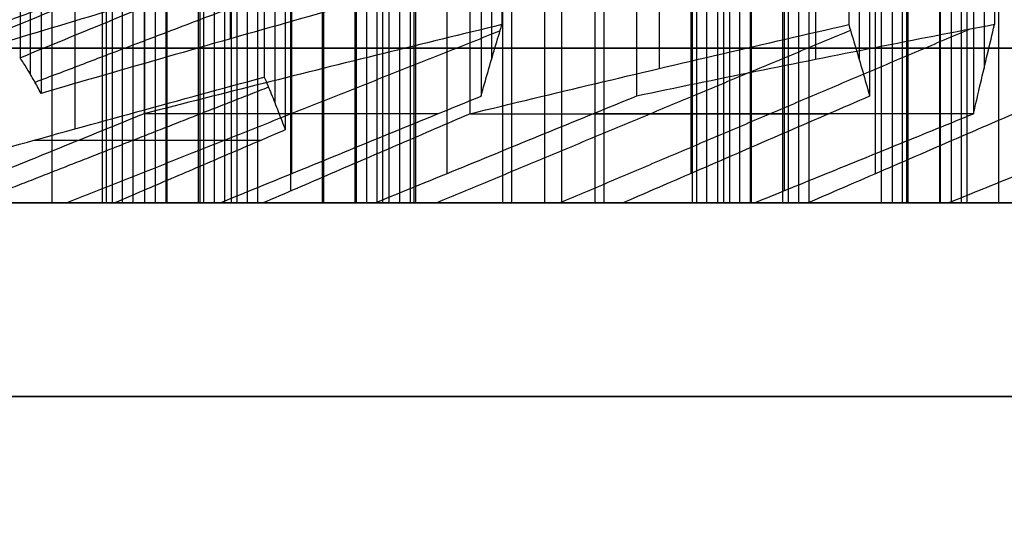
# Model space of a CAD drawing. Header units: centimetres. Extents: x -3.6 to 3.6, y -2.3 to 5.7.
# Tile 554 of 656: x -0.5054 to -0.4418, y -1.0261 to -0.9932. Entities that reach past the tile are written whole.
import ezdxf

# ---------------------------------------------------------------- set-up
doc = ezdxf.new("R2010")
doc.units = ezdxf.units.CM
doc.layers.add('Default', color=7, linetype='Continuous', true_color=0x000000)

# ---------------------------------------------------------------- blocks, each defined once
blk = doc.blocks.new('1239X20')
at = {"layer": 'Default'}
for points in [[(-6.98209, 11.63085, -12.13468), (-6.5899, 11.03232, -12.24014), (-5.82124, 9.83014, -12.4822), (-4.71, 8.01986, -12.94249), (-3.99533, 6.81769, -13.31485), (-3.64343, 6.21915, -13.5176)], [(-6.98209, 11.63085, 12.13468), (-6.58989, 11.03231, 12.24015), (-5.82123, 9.83012, 12.4822), (-4.70999, 8.01984, 12.94249), (-3.99533, 6.81768, 13.31485), (-3.64343, 6.21915, 13.5176)]]:
    blk.add_open_spline(points, degree=3, dxfattribs=at)
blk = doc.blocks.new('1838121314')
at = {"layer": 'Default'}
for p, q in [((-4.91772, 12.45605, -1.65634), (-4.91772, 12.98814, -1.65634)), ((-4.74914, 12.97473, 2.18101), (-4.74914, 12.44264, 2.18101)), ((-4.53986, 12.97473, 2.58858), (-4.53986, 12.44264, 2.58858)), ((-4.51171, 12.97473, -2.63735), (-4.51171, 12.44264, -2.63735)), ((-5.0468, 12.43292, -1.4562), (-5.0468, 12.96501, -1.4562)), ((-4.85792, 12.96896, 1.96915), (-4.85792, 12.43687, 1.96915)), ((-4.64079, 12.96896, -2.43721), (-4.64079, 12.43687, -2.43721)), ((-4.43108, 12.96896, 2.80044), (-4.43108, 12.43687, 2.80044)), ((-4.88912, 12.94694, -2.05219), (-4.88912, 12.41485, -2.05219)), ((-5.01821, 12.92994, -1.85205), (-5.01821, 12.39785, -1.85205)), ((-4.87822, 12.90108, 2.38115), (-4.87822, 12.36899, 2.38115)), ((-4.77773, 12.36899, 2.57686), (-4.77773, 12.90108, 2.57686)), ((-4.62049, 12.90108, -2.84921), (-4.62049, 12.36899, -2.84921)), ((-4.50125, 12.36899, -3.03409), (-4.50125, 12.90108, -3.03409)), ((-4.87866, 12.3579, -2.44893), (-4.87866, 12.88999, -2.44893)), ((-4.56017, 12.88999, 3.00058), (-4.56017, 12.3579, 3.00058)), ((-4.99791, 12.8798, -2.26405), (-4.99791, 12.35, -2.26405)), ((-4.45968, 12.35, 3.19629), (-4.45968, 12.8798, 3.19629)), ((-4.98745, 12.35, -2.66079), (-4.98745, 12.875, -2.66079)), ((-4.96617, 12.35, 3.98159), (-4.96617, 12.875, 3.98159)), ((-4.95885, 12.875, -3.05664), (-4.95885, 12.35, -3.05664)), ((-4.93855, 12.875, -3.46864), (-4.93855, 12.35, -3.46864)), ((-4.93758, 12.875, 3.58574), (-4.93758, 12.35, 3.58574)), ((-4.92809, 12.35, -3.86538), (-4.92809, 12.875, -3.86538)), ((-4.91728, 12.875, 3.17374), (-4.91728, 12.35, 3.17374)), ((-4.90682, 12.35, 2.777), (-4.90682, 12.875, 2.777)), ((-4.85836, 12.35, -2.86093), (-4.85836, 12.875, -2.86093)), ((-4.85739, 12.35, 4.19345), (-4.85739, 12.875, 4.19345)), ((-4.83709, 12.35, 3.78145), (-4.83709, 12.875, 3.78145)), ((-4.82977, 12.875, -3.25678), (-4.82977, 12.35, -3.25678)), ((-4.8193, 12.35, -3.65352), (-4.8193, 12.875, -3.65352)), ((-4.80849, 12.875, 3.3856), (-4.80849, 12.35, 3.3856)), ((-4.799, 12.35, -4.06552), (-4.799, 12.875, -4.06552)), ((-4.79803, 12.35, 2.98886), (-4.79803, 12.875, 2.98886)), ((-4.61952, 12.875, 4.20517), (-4.61952, 12.35, 4.20517)), ((-4.61003, 12.35, -3.24595), (-4.61003, 12.875, -3.24595)), ((-4.59922, 12.875, 3.79317), (-4.59922, 12.35, 3.79317)), ((-4.58876, 12.35, 3.39643), (-4.58876, 12.875, 3.39643)), ((-4.58144, 12.875, -3.6418), (-4.58144, 12.35, -3.6418)), ((-4.56113, 12.875, -4.0538), (-4.56113, 12.35, -4.0538)), ((-4.55067, 12.35, -4.45054), (-4.55067, 12.875, -4.45054)), ((-4.49044, 12.875, 4.00503), (-4.49044, 12.35, 4.00503)), ((-4.48095, 12.35, -3.44609), (-4.48095, 12.875, -3.44609)), ((-4.47998, 12.35, 3.60829), (-4.47998, 12.875, 3.60829)), ((-4.45235, 12.875, -3.84194), (-4.45235, 12.35, -3.84194)), ((-4.44189, 12.35, -4.23868), (-4.44189, 12.875, -4.23868)), ((-4.42159, 12.35, -4.65068), (-4.42159, 12.875, -4.65068)), ((-5.30608, 12.35, -3.2685), (-4.82919, 12.35, -3.2685)), ((-5.28481, 12.35, 3.37388), (-4.80792, 12.35, 3.37388)), ((-5.22724, 12.35, 2.20568), (-5.01708, 12.35, 2.20568)), ((-5.04636, 12.35, 3.6416), (-5.04636, 12.35, 3.10616)), ((-4.9859, 12.35, -2.69225), (-4.77367, 12.35, -2.69225)), ((-4.96675, 12.35, 3.99331), (-4.48986, 12.35, 3.99331)), ((-4.92867, 12.35, -3.85366), (-4.45177, 12.35, -3.85366)), ((-4.90953, 12.35, 2.83204), (-4.69209, 12.35, 2.83204)), ((-4.82928, 12.35, -2.59117), (-4.82928, 12.35, -2.87586)), ((-4.74659, 12.35, 3.02204), (-4.74659, 12.35, 2.73971)), ((-4.72831, 12.35, 4.26103), (-4.72831, 12.35, 3.72559)), ((-4.69022, 12.35, -3.58594), (-4.69022, 12.35, -4.12137)), ((-4.60808, 12.35, -3.28564), (-4.38643, 12.35, -3.28564)), ((-4.59081, 12.35, 3.4381), (-4.26797, 12.35, 3.4381)), ((-4.55125, 12.35, -4.43882), (-4.07436, 12.35, -4.43882)), ((-4.43912, 12.35, -3.21409), (-4.43912, 12.35, -3.46757))]:
    blk.add_line(p, q, dxfattribs=at)
at = {"layer": 'Default', "extrusion": (0, -1, 0)}
for centre, radius, start, end in [((0, 0, -12.45), 11.225, 93.014661, 273.014661), ((0, 0, -12.225), 10.5875, 90, 270)]:
    blk.add_arc(centre, radius, start, end, dxfattribs=at)
at = {"layer": 'Default', "extrusion": (0, 1, 0)}
for centre, radius, start, end in [((0, 0, 12.35), 5.48052, 335.63926, 340.71367), ((0, 0, 12.35), 5.48052, 21.03765, 26.02892), ((0, 0, 12.35), 5.48052, 328.32905, 333.32032), ((0, 0, 12.35), 5.48052, 28.32905, 33.32032), ((0.00004, -0.00003, 12.35), 5.48047, 321.03761, 326.02892), ((0, 0, 12.35), 5.48052, 35.63926, 40.71367)]:
    blk.add_arc(centre, radius, start, end, dxfattribs=at)
at = {"layer": 'Default'}
for points, degree in [([(-4.74237, 12.9973, 2.04368), (-4.74237, 12.73126, 2.04368), (-4.74237, 12.46521, 2.04368)], 2), ([(-4.51848, 12.9973, -2.50001), (-4.51848, 12.73126, -2.50001), (-4.51848, 12.46521, -2.50001)], 2), ([(-4.42431, 12.9973, 2.66311), (-4.42431, 12.73126, 2.66311), (-4.42431, 12.46521, 2.66311)], 2), ([(-5.05357, 12.97588, -1.31887), (-5.05357, 12.70984, -1.31887), (-5.05357, 12.44379, -1.31887)], 2), ([(-4.89589, 12.96343, -1.91485), (-4.89589, 12.69739, -1.91485), (-4.89589, 12.43134, -1.91485)], 2), ([(-5.04004, 12.95291, -1.59353), (-5.04004, 12.68686, -1.59353), (-5.04004, 12.42082, -1.59353)], 2), ([(-4.7559, 12.95112, 2.31835), (-4.7559, 12.68507, 2.31835), (-4.7559, 12.41903, 2.31835)], 2), ([(-4.65541, 12.95112, 2.51405), (-4.65541, 12.68507, 2.51405), (-4.65541, 12.41903, 2.51405)], 2), ([(-4.50494, 12.95112, -2.77468), (-4.50494, 12.68507, -2.77468), (-4.50494, 12.41903, -2.77468)], 2), ([(-4.97347, 12.93974, 1.89462), (-4.97347, 12.6737, 1.89462), (-4.97347, 12.40765, 1.89462)], 2), ([(-4.76311, 12.93974, -2.3744), (-4.76311, 12.6737, -2.3744), (-4.76311, 12.40765, -2.3744)], 2), ([(-4.43785, 12.93974, 2.93777), (-4.43785, 12.6737, 2.93777), (-4.43785, 12.40765, 2.93777)], 2), ([(-4.88235, 12.92929, -2.18952), (-4.88235, 12.66325, -2.18952), (-4.88235, 12.3972, -2.18952)], 2), ([(-5.03283, 12.35, 3.09921), (-5.03283, 12.6125, 3.09921), (-5.03283, 12.875, 3.09921)], 2), ([(-5.00054, 12.875, 2.44396), (-5.00054, 12.6125, 2.44396), (-5.00054, 12.35, 2.44396)], 2), ([(-4.99421, 12.875, -2.52346), (-4.99421, 12.6125, -2.52346), (-4.99421, 12.35, -2.52346)], 2), ([(-4.98068, 12.875, -2.79812), (-4.98068, 12.6125, -2.79812), (-4.98068, 12.35, -2.79812)], 2), ([(-4.97294, 12.35, 4.11892), (-4.97294, 12.6125, 4.11892), (-4.97294, 12.875, 4.11892)], 2), ([(-4.95941, 12.875, 3.84426), (-4.95941, 12.6125, 3.84426), (-4.95941, 12.35, 3.84426)], 2), ([(-4.93486, 12.35, -3.72805), (-4.93486, 12.6125, -3.72805), (-4.93486, 12.875, -3.72805)], 2), ([(-4.92132, 12.35, -4.00271), (-4.92132, 12.6125, -4.00271), (-4.92132, 12.875, -4.00271)], 2), ([(-4.91358, 12.875, 2.91433), (-4.91358, 12.6125, 2.91433), (-4.91358, 12.35, 2.91433)], 2), ([(-4.90005, 12.35, 2.63967), (-4.90005, 12.6125, 2.63967), (-4.90005, 12.875, 2.63967)], 2), ([(-4.83653, 12.875, -3.11944), (-4.83653, 12.6125, -3.11944), (-4.83653, 12.35, -3.11944)], 2), ([(-4.823, 12.35, -3.39411), (-4.823, 12.6125, -3.39411), (-4.823, 12.875, -3.39411)], 2), ([(-4.81526, 12.35, 3.52293), (-4.81526, 12.6125, 3.52293), (-4.81526, 12.875, 3.52293)], 2), ([(-4.80173, 12.875, 3.24827), (-4.80173, 12.6125, 3.24827), (-4.80173, 12.35, 3.24827)], 2), ([(-4.74184, 12.35, 4.26798), (-4.74184, 12.6125, 4.26798), (-4.74184, 12.875, 4.26798)], 2), ([(-4.73604, 12.35, -2.92373), (-4.73604, 12.6125, -2.92373), (-4.73604, 12.875, -2.92373)], 2), ([(-4.71477, 12.35, 3.71864), (-4.71477, 12.6125, 3.71864), (-4.71477, 12.875, 3.71864)], 2), ([(-4.70375, 12.35, -3.57899), (-4.70375, 12.6125, -3.57899), (-4.70375, 12.875, -3.57899)], 2), ([(-4.68248, 12.875, 3.06339), (-4.68248, 12.6125, 3.06339), (-4.68248, 12.35, 3.06339)], 2), ([(-4.67669, 12.875, -4.12832), (-4.67669, 12.6125, -4.12832), (-4.67669, 12.35, -4.12832)], 2), ([(-4.6168, 12.875, -3.10862), (-4.6168, 12.6125, -3.10862), (-4.6168, 12.35, -3.10862)], 2), ([(-4.60326, 12.875, -3.38328), (-4.60326, 12.6125, -3.38328), (-4.60326, 12.35, -3.38328)], 2), ([(-4.59553, 12.875, 3.53376), (-4.59553, 12.6125, 3.53376), (-4.59553, 12.35, 3.53376)], 2), ([(-4.58199, 12.35, 3.2591), (-4.58199, 12.6125, 3.2591), (-4.58199, 12.875, 3.2591)], 2), ([(-4.55744, 12.35, -4.31321), (-4.55744, 12.6125, -4.31321), (-4.55744, 12.875, -4.31321)], 2), ([(-4.54391, 12.35, -4.58787), (-4.54391, 12.6125, -4.58787), (-4.54391, 12.875, -4.58787)], 2), ([(-4.4972, 12.35, 4.14236), (-4.4972, 12.6125, 4.14236), (-4.4972, 12.875, 4.14236)], 2), ([(-4.48367, 12.35, 3.8677), (-4.48367, 12.6125, 3.8677), (-4.48367, 12.875, 3.8677)], 2), ([(-4.45912, 12.35, -3.7046), (-4.45912, 12.6125, -3.7046), (-4.45912, 12.875, -3.7046)], 2), ([(-4.44558, 12.35, -3.97927), (-4.44558, 12.6125, -3.97927), (-4.44558, 12.875, -3.97927)], 2), ([(-4.68687, 12.60648, 0.91756), (-4.92764, 12.51719, 0.9647), (-5.16841, 12.42789, 1.01184)], 2), ([(-4.57396, 12.60648, -1.3739), (-4.80892, 12.51719, -1.44448), (-5.04389, 12.42789, -1.51505)], 2), ([(-4.91411, 12.53861, 0.69003), (-4.94132, 12.52809, 0.70401), (-4.99572, 12.50705, 0.73194), (-5.07727, 12.47544, 0.77381), (-5.13159, 12.45435, 0.8017), (-5.15875, 12.44379, 0.81565)], 3), ([(-5.05357, 12.44379, -1.31887), (-5.02792, 12.45435, -1.30232), (-4.9766, 12.47544, -1.26922), (-4.89956, 12.50705, -1.21954), (-4.84817, 12.52809, -1.18639), (-4.82247, 12.53861, -1.16981)], 3), ([(-5.00107, 12.52275, 0.21966), (-5.02677, 12.51367, 0.20308), (-5.07815, 12.49544, 0.16994), (-5.15519, 12.46794, 0.12026), (-5.20651, 12.44948, 0.08715), (-5.23217, 12.44022, 0.0706)], 3), ([(-5.19988, 12.44022, -0.58465), (-5.17272, 12.44948, -0.5986), (-5.11839, 12.46794, -0.62649), (-5.03685, 12.49544, -0.66837), (-4.98245, 12.51367, -0.69629), (-4.95525, 12.52275, -0.71026)], 3), ([(-5.0065, 12.51858, 0.32995), (-5.23758, 12.43429, 0.34518), (-5.46866, 12.35, 0.36041)], 2), ([(-4.94983, 12.51859, -0.82013), (-5.17832, 12.4343, -0.85799), (-5.40681, 12.35, -0.89585)], 2), ([(-5.25924, 12.41729, 0.61994), (-5.23209, 12.4277, 0.606), (-5.17777, 12.44849, 0.57811), (-5.09623, 12.47964, 0.53624), (-5.04182, 12.50038, 0.5083), (-5.0146, 12.51073, 0.49433)], 3), ([(-4.94171, 12.51073, -0.98493), (-4.96742, 12.50038, -1.00151), (-5.01882, 12.47964, -1.03466), (-5.09585, 12.44849, -1.08435), (-5.14717, 12.4277, -1.11744), (-5.17281, 12.41729, -1.13399)], 3), ([(-5.17228, 12.42082, 1.09031), (-5.14664, 12.42871, 1.10686), (-5.09532, 12.44441, 1.13995), (-5.01829, 12.46767, 1.18964), (-4.96689, 12.48299, 1.22279), (-4.94118, 12.49059, 1.23937)], 3), ([(-4.7954, 12.49059, -1.71915), (-4.82261, 12.48299, -1.70517), (-4.87702, 12.46767, -1.67724), (-4.95857, 12.44441, -1.63536), (-5.01289, 12.42871, -1.60747), (-5.04004, 12.42082, -1.59353)], 3), ([(-4.74237, 12.46521, 2.04368), (-4.76808, 12.45901, 2.0271), (-4.81948, 12.44646, 1.99394), (-4.89651, 12.42728, 1.94426), (-4.94783, 12.41423, 1.91116), (-4.97347, 12.40765, 1.89462)], 3), ([(-4.76311, 12.40765, -2.3744), (-4.73596, 12.41423, -2.38834), (-4.68165, 12.42728, -2.41623), (-4.6001, 12.44646, -2.4581), (-4.54569, 12.45901, -2.48604), (-4.51848, 12.46521, -2.50001)], 3), ([(-4.7559, 12.41903, 2.31835), (-4.7544, 12.42438, 2.28786), (-4.7514, 12.43495, 2.22688), (-4.74689, 12.45034, 2.13532), (-4.74388, 12.46031, 2.07423), (-4.74237, 12.46521, 2.04368)], 3), ([(-4.42431, 12.46521, 2.66311), (-4.45002, 12.46031, 2.64653), (-4.50142, 12.45034, 2.61338), (-4.57846, 12.43495, 2.56369), (-4.62977, 12.42438, 2.53059), (-4.65541, 12.41903, 2.51405)], 3), ([(-4.51848, 12.46521, -2.50001), (-4.51697, 12.46031, -2.53057), (-4.51396, 12.45034, -2.59166), (-4.50945, 12.43495, -2.68321), (-4.50644, 12.42438, -2.7442), (-4.50494, 12.41903, -2.77468)], 3), ([(-4.43785, 12.40765, 2.93777), (-4.43635, 12.41423, 2.90729), (-4.43334, 12.42728, 2.84631), (-4.42883, 12.44646, 2.75475), (-4.42582, 12.45901, 2.69367), (-4.42431, 12.46521, 2.66311)], 3), ([(-4.74362, 12.46112, 2.06904), (-4.88354, 12.40556, 2.13007), (-5.02347, 12.35, 2.1911)], 2), ([(-4.51732, 12.46145, -2.52336), (-4.65099, 12.40572, -2.59802), (-4.78465, 12.35, -2.67269)], 2), ([(-4.44059, 12.4621, 2.65261), (-4.57279, 12.40605, 2.73158), (-4.70499, 12.35, 2.81055)], 2), ([(-5.04004, 12.42082, -1.59353), (-5.04154, 12.42364, -1.56304), (-5.04454, 12.42912, -1.50203), (-5.04906, 12.43677, -1.41047), (-5.05206, 12.44152, -1.34941), (-5.05357, 12.44379, -1.31887)], 3), ([(-5.14052, 12.36365, -1.78924), (-5.11337, 12.37132, -1.80318), (-5.05906, 12.38656, -1.83107), (-4.97751, 12.40912, -1.87294), (-4.9231, 12.42397, -1.90088), (-4.89589, 12.43134, -1.91485)], 3), ([(-4.89589, 12.43134, -1.91485), (-4.89438, 12.4278, -1.9454), (-4.89137, 12.42055, -2.00648), (-4.88686, 12.40917, -2.09804), (-4.88386, 12.40125, -2.15903), (-4.88235, 12.3972, -2.18952)], 3), ([(-4.89313, 12.42477, -1.97074), (-4.98841, 12.38739, -2.00912), (-5.08369, 12.35, -2.04749)], 2), ([(-4.92465, 12.35, 2.40499), (-4.9059, 12.35767, 2.39536), (-4.8684, 12.37301, 2.37611), (-4.81215, 12.39602, 2.34723), (-4.77465, 12.41136, 2.32797), (-4.7559, 12.41903, 2.31835)], 3), ([(-4.65541, 12.41903, 2.51405), (-4.67416, 12.41136, 2.52368), (-4.71166, 12.39602, 2.54294), (-4.76791, 12.37301, 2.57182), (-4.80541, 12.35767, 2.59107), (-4.82416, 12.35, 2.6007)], 3), ([(-4.50494, 12.41903, -2.77468), (-4.52265, 12.41136, -2.7861), (-4.55808, 12.39602, -2.80895), (-4.61121, 12.37301, -2.84322), (-4.64664, 12.35767, -2.86607), (-4.66435, 12.35, -2.87749)], 3), ([(-4.54511, 12.35, -3.06238), (-4.52739, 12.35767, -3.05095), (-4.49197, 12.37301, -3.0281), (-4.43883, 12.39602, -2.99383), (-4.40341, 12.41136, -2.97098), (-4.3857, 12.41903, -2.95956)], 3), ([(-4.97347, 12.40765, 1.89462), (-4.98922, 12.40125, 1.90271), (-5.02072, 12.38844, 1.91889), (-5.06797, 12.36922, 1.94315), (-5.09947, 12.35641, 1.95932), (-5.11522, 12.35, 1.96741)], 3), ([(-4.89702, 12.35, -2.46077), (-4.88214, 12.35641, -2.45117), (-4.85238, 12.36922, -2.43198), (-4.80775, 12.38844, -2.40319), (-4.77799, 12.40125, -2.384), (-4.76311, 12.40765, -2.3744)], 3), ([(-4.57959, 12.35, 3.01056), (-4.56385, 12.35641, 3.00247), (-4.53235, 12.36922, 2.9863), (-4.4851, 12.38844, 2.96204), (-4.4536, 12.40125, 2.94586), (-4.43785, 12.40765, 2.93777)], 3), ([(-4.88235, 12.3972, -2.18952), (-4.8946, 12.39196, -2.19742), (-4.9191, 12.38147, -2.21322), (-4.95584, 12.36574, -2.23691), (-4.98033, 12.35525, -2.25271), (-4.99257, 12.35, -2.26061)], 3), ([(-4.33736, 12.3972, 3.13348), (-4.35032, 12.39196, 3.14014), (-4.37625, 12.38147, 3.15345), (-4.41514, 12.36574, 3.17342), (-4.44107, 12.35525, 3.18674), (-4.45403, 12.35, 3.19339)], 3), ([(-5.03283, 12.35, 3.09921), (-5.15515, 12.35, 3.16202), (-5.27746, 12.35, 3.22483)], 2), ([(-5.23164, 12.35, 2.2949), (-5.11609, 12.35, 2.36943), (-5.00054, 12.35, 2.44396)], 2), ([(-4.99257, 12.35, -2.26061), (-5.05301, 12.35, -2.29959), (-5.11346, 12.35, -2.33857)], 2), ([(-5.08117, 12.35, -2.99383), (-4.95885, 12.35, -3.05664), (-4.83653, 12.35, -3.11944)], 2), ([(-5.0599, 12.35, 3.64855), (-4.93758, 12.35, 3.58574), (-4.81526, 12.35, 3.52293)], 2), ([(-4.823, 12.35, -3.39411), (-4.93855, 12.35, -3.46864), (-5.0541, 12.35, -3.54316)], 2), ([(-4.80173, 12.35, 3.24827), (-4.91728, 12.35, 3.17374), (-5.03283, 12.35, 3.09921)], 2), ([(-5.00054, 12.35, 2.44396), (-4.96259, 12.35, 2.42447), (-4.92465, 12.35, 2.40499)], 2), ([(-4.99421, 12.35, -2.52346), (-4.94561, 12.35, -2.49211), (-4.89702, 12.35, -2.46077)], 2), ([(-4.98068, 12.35, -2.79812), (-4.98745, 12.35, -2.66079), (-4.99421, 12.35, -2.52346)], 2), ([(-4.73604, 12.35, -2.92373), (-4.85836, 12.35, -2.86093), (-4.98068, 12.35, -2.79812)], 2), ([(-4.95941, 12.35, 3.84426), (-4.96617, 12.35, 3.98159), (-4.97294, 12.35, 4.11892)], 2), ([(-4.97294, 12.35, 4.11892), (-4.85739, 12.35, 4.19345), (-4.74184, 12.35, 4.26798)], 2), ([(-4.71477, 12.35, 3.71864), (-4.83709, 12.35, 3.78145), (-4.95941, 12.35, 3.84426)], 2), ([(-4.92132, 12.35, -4.00271), (-4.92809, 12.35, -3.86538), (-4.93486, 12.35, -3.72805)], 2), ([(-4.93486, 12.35, -3.72805), (-4.8193, 12.35, -3.65352), (-4.70375, 12.35, -3.57899)], 2), ([(-4.67669, 12.35, -4.12832), (-4.799, 12.35, -4.06552), (-4.92132, 12.35, -4.00271)], 2), ([(-4.91358, 12.35, 2.91433), (-4.79803, 12.35, 2.98886), (-4.68248, 12.35, 3.06339)], 2), ([(-4.90005, 12.35, 2.63967), (-4.90682, 12.35, 2.777), (-4.91358, 12.35, 2.91433)], 2), ([(-4.82416, 12.35, 2.6007), (-4.8621, 12.35, 2.62018), (-4.90005, 12.35, 2.63967)], 2), ([(-4.83653, 12.35, -3.11944), (-4.82977, 12.35, -3.25678), (-4.823, 12.35, -3.39411)], 2), ([(-4.81526, 12.35, 3.52293), (-4.80849, 12.35, 3.3856), (-4.80173, 12.35, 3.24827)], 2), ([(-4.74184, 12.35, 4.26798), (-4.61952, 12.35, 4.20517), (-4.4972, 12.35, 4.14236)], 2), ([(-4.66435, 12.35, -2.87749), (-4.7002, 12.35, -2.90061), (-4.73604, 12.35, -2.92373)], 2), ([(-4.48367, 12.35, 3.8677), (-4.59922, 12.35, 3.79317), (-4.71477, 12.35, 3.71864)], 2), ([(-4.70375, 12.35, -3.57899), (-4.58144, 12.35, -3.6418), (-4.45912, 12.35, -3.7046)], 2), ([(-4.68248, 12.35, 3.06339), (-4.63104, 12.35, 3.03697), (-4.57959, 12.35, 3.01056)], 2), ([(-4.44558, 12.35, -3.97927), (-4.56113, 12.35, -4.0538), (-4.67669, 12.35, -4.12832)], 2), ([(-4.6168, 12.35, -3.10862), (-4.58095, 12.35, -3.0855), (-4.54511, 12.35, -3.06238)], 2), ([(-4.60326, 12.35, -3.38328), (-4.61003, 12.35, -3.24595), (-4.6168, 12.35, -3.10862)], 2), ([(-4.35863, 12.35, -3.50889), (-4.48095, 12.35, -3.44609), (-4.60326, 12.35, -3.38328)], 2), ([(-4.59553, 12.35, 3.53376), (-4.47998, 12.35, 3.60829), (-4.36443, 12.35, 3.68282)], 2), ([(-4.58199, 12.35, 3.2591), (-4.58876, 12.35, 3.39643), (-4.59553, 12.35, 3.53376)], 2), ([(-4.45403, 12.35, 3.19339), (-4.51801, 12.35, 3.22624), (-4.58199, 12.35, 3.2591)], 2), ([(-4.54391, 12.35, -4.58787), (-4.55067, 12.35, -4.45054), (-4.55744, 12.35, -4.31321)], 2), ([(-4.55744, 12.35, -4.31321), (-4.44189, 12.35, -4.23868), (-4.32634, 12.35, -4.16415)], 2), ([(-4.29927, 12.35, -4.71348), (-4.42159, 12.35, -4.65068), (-4.54391, 12.35, -4.58787)], 2), ([(-4.4972, 12.35, 4.14236), (-4.49044, 12.35, 4.00503), (-4.48367, 12.35, 3.8677)], 2), ([(-4.45912, 12.35, -3.7046), (-4.45235, 12.35, -3.84194), (-4.44558, 12.35, -3.97927)], 2)]:
    blk.add_open_spline(points, degree=degree, dxfattribs=at)
for points, weights in [([(-4.78382, 12.40761, 2.33268), (-4.88853, 12.40761, 2.11794), (-4.97358, 12.40761, 1.89468)], [0.999442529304, 0.998492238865, 0.999552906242]), ([(-4.76322, 12.40761, -2.37447), (-4.65663, 12.40761, -2.58829), (-4.53132, 12.40761, -2.79169)], [0.999526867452, 0.998474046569, 0.999432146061]), ([(-4.43796, 12.40761, 2.93783), (-4.56984, 12.40761, 2.73862), (-4.68333, 12.40761, 2.52839)], [0.999511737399, 0.998474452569, 0.999448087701]), ([(-5.04408, 12.39067, -1.83876), (-4.97739, 12.39067, -2.02172), (-4.89761, 12.39067, -2.19936)], [0.999541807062, 0.998938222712, 0.999648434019])]:
    blk.add_rational_spline(points, weights, degree=2, dxfattribs=at)
blk = doc.blocks.new('R1784XM_ASM22')
at = {"layer": 'Default'}
for name, p in [('1239X20', (0, 0)), ('1838121314', (0, -2.4))]:
    blk.add_blockref(name, p, dxfattribs=at)
blk = doc.blocks.new('F3710XM_ASM')
at = {"layer": 'Default'}
blk.add_blockref('R1784XM_ASM22', (0, -20), dxfattribs=at)

msp = doc.modelspace()

# ---------------------------------------------------------------- block references
at = {"layer": 'Default', "xscale": 0.1, "yscale": 0.1, "zscale": 0.1}
msp.add_blockref('F3710XM_ASM', (0, 0), dxfattribs=at)

doc.saveas('drawing.dxf')
